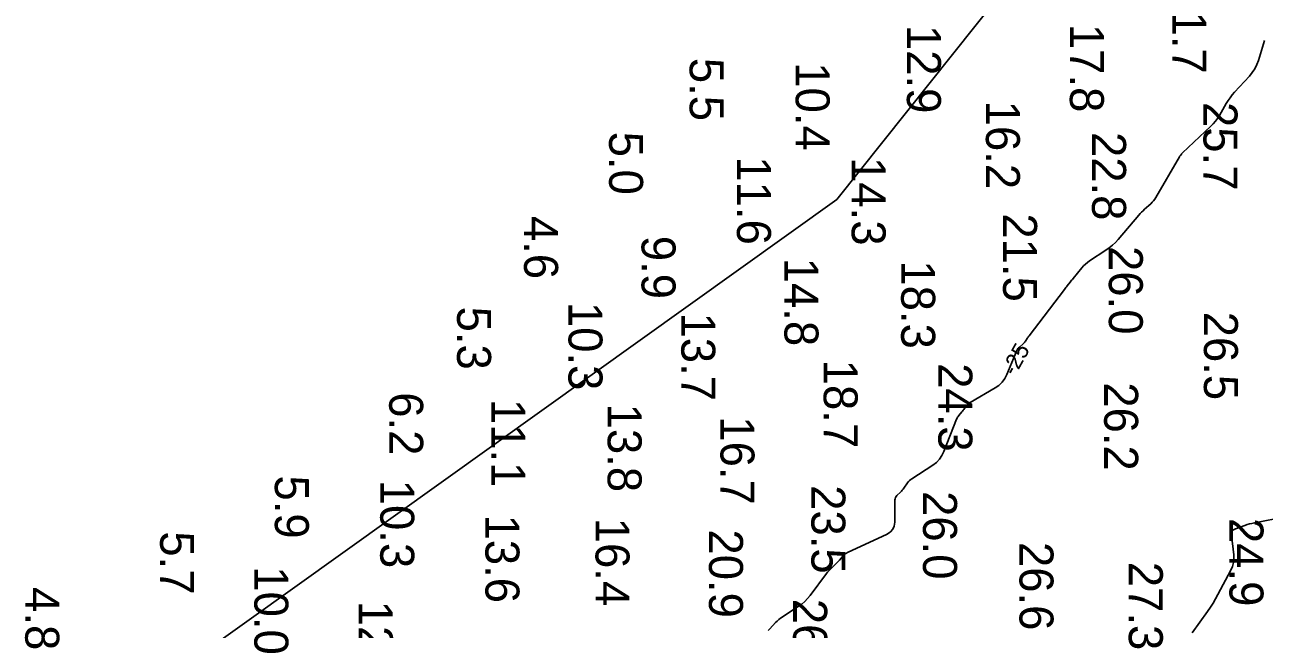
# Model space of a CAD drawing. Extents: x 1178573 to 1187098, y 693282 to 751751.
# Drawn here: x 1185364.3 to 1185820.2, y 726436.7 to 726659 of the extents above; entities that cross this region are included whole.
import ezdxf

# ---------------------------------------------------------------- set-up
doc = ezdxf.new("R2010")
doc.units = 0
for name, color, linetype in [('G-ANNO-PATT', 7, 'Continuous'), ('V-HYDS-MAJR', 7, 'Continuous'), ('V-HYDS-SOUN', 7, 'Continuous')]:
    doc.layers.add(name, color=color, linetype=linetype)

msp = doc.modelspace()

# ---------------------------------------------------------------- linework, layer by layer
at = {"layer": 'G-ANNO-PATT'}
for p, q in [((1186159.57, 727217.45), (1185663.01, 726594.83)), ((1185818.01, 726645.96), (1185820.26, 726653.31)), ((1185815.78, 726641.5), (1185816.69, 726642.89)), ((1185816.69, 726642.89), (1185817.43, 726644.38)), ((1185817.43, 726644.38), (1185818.01, 726645.96)), ((1185809.22, 726634.2), (1185814.72, 726640.2)), ((1185814.72, 726640.2), (1185815.78, 726641.5)), ((1185807.61, 726632.23), (1185808.39, 726633.24)), ((1185808.39, 726633.24), (1185809.22, 726634.2)), ((1185803.66, 726625.68), (1185806.22, 726630.1)), ((1185806.22, 726630.1), (1185806.89, 726631.19)), ((1185806.89, 726631.19), (1185807.61, 726632.23)), ((1185802.23, 726623.59), (1185802.98, 726624.61)), ((1185802.98, 726624.61), (1185803.66, 726625.68)), ((1185790.09, 726611.94), (1185800.52, 726621.72)), ((1185800.52, 726621.72), (1185801.41, 726622.63)), ((1185801.41, 726622.63), (1185802.23, 726623.59)), ((1185780.32, 726595.54), (1185788.98, 726610.48)), ((1185788.98, 726610.48), (1185789.06, 726610.61)), ((1185789.06, 726610.61), (1185789.14, 726610.74)), ((1185789.14, 726610.74), (1185789.22, 726610.87)), ((1185789.22, 726610.87), (1185789.31, 726610.99)), ((1185789.31, 726610.99), (1185789.68, 726611.49)), ((1185789.68, 726611.49), (1185789.77, 726611.61)), ((1185789.77, 726611.61), (1185789.87, 726611.72)), ((1185789.87, 726611.72), (1185789.98, 726611.84)), ((1185789.98, 726611.84), (1185790.09, 726611.94)), ((1185663.01, 726594.83), (1185426.38, 726425.61)), ((1185776.18, 726591.18), (1185778.43, 726593.21)), ((1185778.43, 726593.21), (1185778.97, 726593.74)), ((1185778.97, 726593.74), (1185779.47, 726594.3)), ((1185779.47, 726594.3), (1185779.92, 726594.9)), ((1185779.92, 726594.9), (1185780.32, 726595.54)), ((1185766.46, 726580.12), (1185774.06, 726589.01)), ((1185774.06, 726589.01), (1185774.56, 726589.58)), ((1185774.56, 726589.58), (1185775.08, 726590.13)), ((1185775.08, 726590.13), (1185775.62, 726590.66)), ((1185775.62, 726590.66), (1185776.18, 726591.18)), ((1185764.34, 726577.97), (1185765.44, 726579)), ((1185765.44, 726579), (1185766.46, 726580.12)), ((1185755.93, 726572.21), (1185761.94, 726576.14)), ((1185761.94, 726576.14), (1185763.17, 726577.01)), ((1185763.17, 726577.01), (1185764.34, 726577.97)), ((1185749.87, 726565.72), (1185753.05, 726569.62)), ((1185753.05, 726569.62), (1185753.69, 726570.35)), ((1185753.69, 726570.35), (1185754.39, 726571.03)), ((1185754.39, 726571.03), (1185755.14, 726571.65)), ((1185755.14, 726571.65), (1185755.93, 726572.21)), ((1185748.8, 726564.39), (1185749.06, 726564.72)), ((1185749.06, 726564.72), (1185749.33, 726565.06)), ((1185749.33, 726565.06), (1185749.6, 726565.39)), ((1185749.6, 726565.39), (1185749.87, 726565.72)), ((1185733.67, 726544.69), (1185746.68, 726561.69)), ((1185746.68, 726561.69), (1185746.94, 726562.03)), ((1185746.94, 726562.03), (1185747.2, 726562.37)), ((1185747.2, 726562.37), (1185747.47, 726562.71)), ((1185747.47, 726562.71), (1185747.73, 726563.04)), ((1185747.73, 726563.04), (1185748.8, 726564.39)), ((1185731.54, 726541.74), (1185731.76, 726541.95)), ((1185731.76, 726541.95), (1185731.97, 726542.17)), ((1185731.97, 726542.17), (1185732.16, 726542.41)), ((1185732.16, 726542.41), (1185732.33, 726542.66)), ((1185732.33, 726542.66), (1185732.97, 726543.69)), ((1185732.97, 726543.69), (1185733.14, 726543.95)), ((1185733.14, 726543.95), (1185733.31, 726544.2)), ((1185733.31, 726544.2), (1185733.48, 726544.45)), ((1185733.48, 726544.45), (1185733.67, 726544.69)), ((1185725.5, 726530.4), (1185729.19, 726539.23)), ((1185729.19, 726539.23), (1185729.36, 726539.6)), ((1185729.36, 726539.6), (1185729.58, 726539.94)), ((1185729.58, 726539.94), (1185729.83, 726540.25)), ((1185729.83, 726540.25), (1185730.13, 726540.53)), ((1185730.13, 726540.53), (1185731.54, 726541.74)), ((1185723.75, 726527.57), (1185724.73, 726528.89)), ((1185724.73, 726528.89), (1185725.5, 726530.4)), ((1185711.97, 726520.14), (1185721.17, 726525.46)), ((1185721.17, 726525.46), (1185722.56, 726526.42)), ((1185722.56, 726526.42), (1185723.75, 726527.57)), ((1185710.84, 726519.12), (1185711.08, 726519.42)), ((1185711.08, 726519.42), (1185711.35, 726519.69)), ((1185711.35, 726519.69), (1185711.64, 726519.93)), ((1185711.64, 726519.93), (1185711.97, 726520.14)), ((1185707.18, 726514.31), (1185707.38, 726514.67)), ((1185707.38, 726514.67), (1185707.6, 726515.01)), ((1185707.6, 726515.01), (1185707.86, 726515.34)), ((1185707.86, 726515.34), (1185708.96, 726516.64)), ((1185708.96, 726516.64), (1185709.21, 726516.93)), ((1185709.21, 726516.93), (1185709.45, 726517.24)), ((1185709.45, 726517.24), (1185709.69, 726517.55)), ((1185709.69, 726517.55), (1185709.92, 726517.86)), ((1185709.92, 726517.86), (1185710.84, 726519.12)), ((1185702.36, 726502.15), (1185707.02, 726513.94)), ((1185707.02, 726513.94), (1185707.18, 726514.31)), ((1185701.64, 726500.64), (1185702.36, 726502.15)), ((1185690.6, 726492.1), (1185698.25, 726497.1)), ((1185698.25, 726497.1), (1185699.58, 726498.11)), ((1185699.58, 726498.11), (1185700.71, 726499.29)), ((1185700.71, 726499.29), (1185701.64, 726500.64)), ((1185690.15, 726491.78), (1185690.6, 726492.1)), ((1185686.38, 726487.19), (1185686.71, 726487.53)), ((1185686.71, 726487.53), (1185687.02, 726487.88)), ((1185687.02, 726487.88), (1185687.32, 726488.24)), ((1185687.32, 726488.24), (1185687.6, 726488.62)), ((1185687.6, 726488.62), (1185689.01, 726490.58)), ((1185689.01, 726490.58), (1185689.35, 726491.02)), ((1185689.35, 726491.02), (1185689.73, 726491.42)), ((1185689.73, 726491.42), (1185690.15, 726491.78)), ((1185684.27, 726476.08), (1185684.35, 726484.28)), ((1185684.35, 726484.28), (1185684.4, 726484.73)), ((1185684.4, 726484.73), (1185684.53, 726485.15)), ((1185684.53, 726485.15), (1185684.74, 726485.53)), ((1185684.74, 726485.53), (1185685.04, 726485.88)), ((1185685.04, 726485.88), (1185686.38, 726487.19)), ((1185683.56, 726473.47), (1185684.09, 726474.66)), ((1185684.09, 726474.66), (1185684.27, 726476.08)), ((1185666.91, 726464.99), (1185681.48, 726471.75)), ((1185681.48, 726471.75), (1185682.69, 726472.5)), ((1185682.69, 726472.5), (1185683.56, 726473.47)), ((1185665.65, 726464.13), (1185666.04, 726464.46)), ((1185666.04, 726464.46), (1185666.46, 726464.75)), ((1185666.46, 726464.75), (1185666.91, 726464.99)), ((1185660.76, 726458.96), (1185662.53, 726460.64)), ((1185662.53, 726460.64), (1185662.9, 726461.01)), ((1185662.9, 726461.01), (1185663.27, 726461.38)), ((1185663.27, 726461.38), (1185663.62, 726461.77)), ((1185663.62, 726461.77), (1185663.96, 726462.16)), ((1185663.96, 726462.16), (1185665.3, 726463.76)), ((1185665.3, 726463.76), (1185665.65, 726464.13)), ((1185653.13, 726449.11), (1185659.22, 726457.23)), ((1185659.22, 726457.23), (1185659.57, 726457.68)), ((1185659.57, 726457.68), (1185659.95, 726458.12)), ((1185659.95, 726458.12), (1185660.34, 726458.55)), ((1185660.34, 726458.55), (1185660.76, 726458.96)), ((1185650.1, 726446), (1185651.2, 726446.94)), ((1185651.2, 726446.94), (1185652.21, 726447.98)), ((1185652.21, 726447.98), (1185653.13, 726449.11)), ((1185642.87, 726441.2), (1185648.91, 726445.15)), ((1185648.91, 726445.15), (1185650.1, 726446)), ((1185638.26, 726436.87), (1185640.44, 726439.18)), ((1185640.44, 726439.18), (1185641, 726439.74)), ((1185641, 726439.74), (1185641.59, 726440.26)), ((1185641.59, 726440.26), (1185642.21, 726440.75)), ((1185642.21, 726440.75), (1185642.87, 726441.2)), ((1185637.71, 726436.29), (1185638.26, 726436.87))]:
    msp.add_line(p, q, dxfattribs=at)
at = {"layer": 'V-HYDS-MAJR'}
for points in [[(1185637.71, 726436.29), (1185638.26, 726436.87), (1185640.44, 726439.18), (1185641, 726439.74), (1185641.59, 726440.26), (1185642.21, 726440.75), (1185642.87, 726441.2), (1185648.91, 726445.15), (1185650.1, 726446), (1185651.2, 726446.94), (1185652.21, 726447.98), (1185653.13, 726449.11), (1185659.22, 726457.23), (1185659.57, 726457.68), (1185659.95, 726458.12), (1185660.34, 726458.55), (1185660.76, 726458.96), (1185662.53, 726460.64), (1185662.9, 726461.01), (1185663.27, 726461.38), (1185663.62, 726461.77), (1185663.96, 726462.16), (1185665.3, 726463.76), (1185665.65, 726464.13), (1185666.04, 726464.46), (1185666.46, 726464.75), (1185666.91, 726464.99), (1185681.48, 726471.75), (1185682.69, 726472.5), (1185683.56, 726473.47), (1185684.09, 726474.66), (1185684.27, 726476.08), (1185684.35, 726484.28), (1185684.4, 726484.73), (1185684.53, 726485.15), (1185684.74, 726485.53), (1185685.04, 726485.88), (1185686.38, 726487.19), (1185686.71, 726487.53), (1185687.02, 726487.88), (1185687.32, 726488.24), (1185687.6, 726488.62), (1185689.01, 726490.58), (1185689.35, 726491.02), (1185689.73, 726491.42), (1185690.15, 726491.78), (1185690.6, 726492.1), (1185698.25, 726497.1), (1185699.58, 726498.11), (1185700.71, 726499.29), (1185701.64, 726500.64), (1185702.36, 726502.15), (1185707.02, 726513.94), (1185707.18, 726514.31), (1185707.38, 726514.67), (1185707.6, 726515.01), (1185707.86, 726515.34), (1185708.96, 726516.64), (1185709.21, 726516.93), (1185709.45, 726517.24), (1185709.69, 726517.55), (1185709.92, 726517.86), (1185710.84, 726519.12), (1185711.08, 726519.42), (1185711.35, 726519.69), (1185711.64, 726519.93), (1185711.97, 726520.14), (1185721.17, 726525.46), (1185722.56, 726526.42), (1185723.75, 726527.57), (1185724.73, 726528.89), (1185725.5, 726530.4), (1185729.19, 726539.23), (1185729.36, 726539.6), (1185729.58, 726539.94), (1185729.83, 726540.25), (1185730.13, 726540.53), (1185731.54, 726541.74), (1185731.76, 726541.95), (1185731.97, 726542.17), (1185732.16, 726542.41), (1185732.33, 726542.66), (1185732.97, 726543.69), (1185733.14, 726543.95), (1185733.31, 726544.2), (1185733.48, 726544.45), (1185733.67, 726544.69), (1185746.68, 726561.69), (1185746.94, 726562.03), (1185747.2, 726562.37), (1185747.47, 726562.71), (1185747.73, 726563.04), (1185748.8, 726564.39), (1185749.06, 726564.72), (1185749.33, 726565.06), (1185749.6, 726565.39), (1185749.87, 726565.72), (1185753.05, 726569.62), (1185753.69, 726570.35), (1185754.39, 726571.03), (1185755.14, 726571.65), (1185755.93, 726572.21), (1185761.94, 726576.14), (1185763.17, 726577.01), (1185764.34, 726577.97), (1185765.44, 726579), (1185766.46, 726580.12), (1185774.06, 726589.01), (1185774.56, 726589.58), (1185775.08, 726590.13), (1185775.62, 726590.66), (1185776.18, 726591.18), (1185778.43, 726593.21), (1185778.97, 726593.74), (1185779.47, 726594.3), (1185779.92, 726594.9), (1185780.32, 726595.54), (1185788.98, 726610.48), (1185789.06, 726610.61), (1185789.14, 726610.74), (1185789.22, 726610.87), (1185789.31, 726610.99), (1185789.68, 726611.49), (1185789.77, 726611.61), (1185789.87, 726611.72), (1185789.98, 726611.84), (1185790.09, 726611.94), (1185800.52, 726621.72), (1185801.41, 726622.63), (1185802.23, 726623.59), (1185802.98, 726624.61), (1185803.66, 726625.68), (1185806.22, 726630.1), (1185806.89, 726631.19), (1185807.61, 726632.23), (1185808.39, 726633.24), (1185809.22, 726634.2), (1185814.72, 726640.2), (1185815.78, 726641.5), (1185816.69, 726642.89), (1185817.43, 726644.38), (1185818.01, 726645.96), (1185820.26, 726653.31)], [(1185824.19, 726477.3), (1185816.54, 726475.84), (1185815.65, 726475.66), (1185814.77, 726475.44), (1185813.89, 726475.19), (1185813.03, 726474.9), (1185809.59, 726473.7), (1185808.85, 726473.33), (1185808.35, 726472.8), (1185808.1, 726472.13), (1185808.08, 726471.3), (1185808.93, 726464.12), (1185809, 726462.64), (1185808.85, 726461.21), (1185808.48, 726459.81), (1185807.88, 726458.46), (1185803.14, 726449.44), (1185802.27, 726447.85), (1185801.35, 726446.3), (1185800.37, 726444.79), (1185799.34, 726443.3), (1185793.63, 726435.39)]]:
    msp.add_lwpolyline(points, dxfattribs=at)

# ---------------------------------------------------------------- texts
msp.add_text('-25', height=6, rotation=60.7554, dxfattribs=at).set_placement((1185728.47, 726529.56))
at = {"layer": 'V-HYDS-SOUN'}
for s, p in [('21.7 ', (1185786.37, 726673.56)), ('12.9 ', (1185688.74, 726658.99)), ('17.8 ', (1185748.68, 726659.38)), ('5.5', (1185608.82, 726646.88)), ('10.4 ', (1185647.82, 726645.25)), ('16.2 ', (1185717.79, 726631.13)), ('25.7 ', (1185797.82, 726630.64)), ('5.0', (1185579.2, 726619.73)), ('22.8 ', (1185756.85, 726619.62)), ('11.6 ', (1185626.23, 726610.63)), ('14.3 ', (1185668.42, 726610.37)), ('4.6', (1185547.93, 726588.75)), ('21.5 ', (1185724.11, 726589.68)), ('9.9', (1185591.14, 726581.42)), ('26.0 ', (1185763.01, 726577.67)), ('14.8 ', (1185643.7, 726573.36)), ('18.3 ', (1185686.63, 726572.38)), ('10.3 ', (1185564.26, 726557.12)), ('5.3', (1185523.29, 726555.39)), ('13.7 ', (1185605.76, 726553.22)), ('26.5 ', (1185797.99, 726553.52)), ('18.7 ', (1185658.12, 726535.86)), ('24.3 ', (1185700.31, 726534.58)), ('26.2 ', (1185761.29, 726527.56)), ('6.2', (1185498.32, 726523.89)), ('11.1 ', (1185535.83, 726521.45)), ('13.8 ', (1185578.67, 726519.69)), ('16.7 ', (1185620.16, 726515.03)), ('5.9', (1185456.26, 726493.29)), ('10.3 ', (1185495.03, 726491.7)), ('23.5 ', (1185653.6, 726489.71)), ('26.0 ', (1185694.67, 726487.54)), ('13.6 ', (1185533.71, 726478.91)), ('16.4 ', (1185574.2, 726477.73)), ('24.9 ', (1185807.38, 726477.66)), ('5.7', (1185414.07, 726472.74)), ('20.9 ', (1185615.94, 726473.43)), ('26.6 ', (1185730.14, 726468.83)), ('27.3 ', (1185770.36, 726461.52)), ('10.0 ', (1185448.71, 726459.85)), ('4.8', (1185364.46, 726452.22)), ('26.0 ', (1185646.9, 726447.91)), ('12.9 ', (1185487.14, 726447.21))]:
    msp.add_text(s, height=12.5, rotation=270, dxfattribs=at).set_placement(p)

doc.saveas('drawing.dxf')
